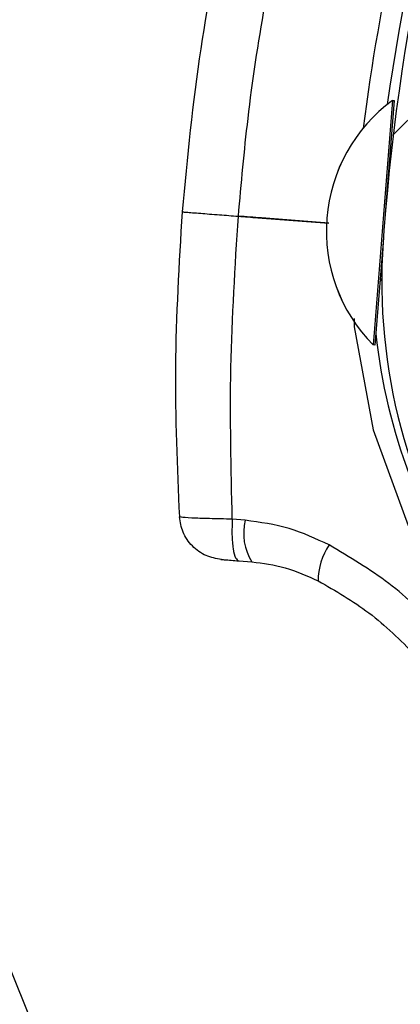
# Model space of a CAD drawing. Header units: inches. Extents: x 170 to 284, y 215 to 248.
# Tile 456 of 656: x 210.7712 to 210.8086, y 224.4099 to 224.5067. Entities that reach past the tile are written whole.
import ezdxf

# ---------------------------------------------------------------- set-up
doc = ezdxf.new("R2010")
doc.units = ezdxf.units.IN
doc.header["$LTSCALE"] = 0.25
doc.header["$MEASUREMENT"] = 0
doc.layers.add('RH FRONT OF HOOD', color=7, linetype='Continuous')
pattern_1 = [(45, (200.7563139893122, 218.4993357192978), (-0.03026527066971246, 0.03026527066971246), [])]

msp = doc.modelspace()

# ---------------------------------------------------------------- hatches: boundary and pattern name
at = {"layer": 'RH FRONT OF HOOD'}
h = msp.add_hatch(dxfattribs=at)
h.set_pattern_fill('ANSI31', color=256, scale=0.34241245, angle=2.8e-322, style=0)
h.set_pattern_definition([(45, (200.7896657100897, 218.4993357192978), (-0.03026527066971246, 0.03026527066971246), [])])
edge = h.paths.add_edge_path(flags=0)
edge.add_arc((211.0763061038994, 224.3915581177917), 0.021400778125, 89.9999999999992, 390.52248781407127, ccw=False)
edge.add_line((211.0763061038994, 224.4129588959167), (211.1490687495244, 224.4129588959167))
edge.add_arc((211.1490687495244, 224.8238538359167), 0.4108949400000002, 270, 450.0000000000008)
edge.add_line((211.1490687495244, 225.2347487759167), (210.6654111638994, 225.2347487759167))
edge.add_arc((210.6654111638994, 225.2390289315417), 0.004280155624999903, 180.0000000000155, 269.9999999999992, ccw=False)
edge.add_line((210.6611310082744, 225.2390289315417), (210.6611310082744, 225.2818304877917))
edge.add_arc((210.6654111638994, 225.2818304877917), 0.004280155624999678, 360, 540, ccw=False)
edge.add_line((210.6696913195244, 225.2818304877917), (210.6696913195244, 225.2390289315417))
edge.add_line((210.6696913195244, 225.2390289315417), (210.6664589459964, 225.2390289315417))
edge.add_line((210.6664589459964, 225.2390289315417), (210.6664589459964, 225.2818304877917))
edge.add_arc((210.6654111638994, 225.2818304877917), 0.001047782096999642, 360, 540.0000000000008)
edge.add_line((210.6643633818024, 225.2818304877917), (210.6643633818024, 225.2390289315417))
edge.add_arc((210.6654111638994, 225.2390289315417), 0.001047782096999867, 180, 270)
edge.add_line((210.6654111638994, 225.2379811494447), (211.1490687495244, 225.2379811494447))
edge.add_arc((211.1490687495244, 224.8238538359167), 0.4141273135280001, 269.9999999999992, 450, ccw=False)
edge.add_line((211.1490687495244, 224.4097265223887), (211.0763061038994, 224.4097265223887))
edge.add_arc((211.0763061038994, 224.3915581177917), 0.018168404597, 450.0000000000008, 750.5224878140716)
edge.add_arc((211.0910543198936, 224.4002532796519), 0.001047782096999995, 390.5224878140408, 495.0000000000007)
edge.add_line((211.0903134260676, 224.4009941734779), (211.0816182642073, 224.3922990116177))
edge.add_line((211.0816182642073, 224.3922990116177), (211.0793326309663, 224.3945846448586))
edge.add_line((211.0793326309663, 224.3945846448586), (211.0880277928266, 224.4032798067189))
edge.add_arc((211.0910543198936, 224.4002532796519), 0.004280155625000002, 390.522487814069, 495.0000000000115, ccw=False)
h = msp.add_hatch(dxfattribs=at)
h.set_pattern_fill('ANSI31', color=256, scale=0.34241245, style=0)
h.set_pattern_definition(pattern_1)
edge = h.paths.add_edge_path(flags=0)
edge.add_line((211.1157170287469, 225.2304686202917), (210.7733045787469, 225.2304686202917))
edge.add_line((210.7733045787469, 225.2304686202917), (210.7733045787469, 225.2347487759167))
edge.add_line((210.7733045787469, 225.2347487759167), (211.1157170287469, 225.2347487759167))
edge.add_arc((211.1157170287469, 224.8238538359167), 0.4108949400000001, 269.9999999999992, 450, ccw=False)
edge.add_line((211.1157170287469, 224.4129588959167), (211.0429543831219, 224.4129588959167))
edge.add_line((211.0429543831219, 224.4129588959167), (211.0429543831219, 224.4172390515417))
edge.add_line((211.0429543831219, 224.4172390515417), (211.1157170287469, 224.4172390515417))
edge.add_arc((211.1157170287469, 224.8238538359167), 0.406614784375, 270, 450.0000000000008)
h = msp.add_hatch(dxfattribs=at)
h.set_pattern_fill('ANSI31', color=256, scale=0.34241245, angle=2.8e-322, style=0)
h.set_pattern_definition(pattern_1)
edge = h.paths.add_edge_path(flags=0)
edge.add_arc((210.8302866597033, 224.3933484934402), 0.001712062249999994, 445.455402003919, 467.6658223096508)
edge.add_line((210.8297671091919, 224.3949798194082), (210.8290345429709, 224.3972799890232))
edge.add_arc((210.8302866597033, 224.3933484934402), 0.004126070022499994, 445.4554020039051, 467.6658223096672, ccw=False)
edge.add_arc((210.8295812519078, 224.3844737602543), 0.01302879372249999, 396.9315693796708, 445.45540200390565, ccw=False)
edge.add_arc((210.8250990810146, 224.3816698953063), 0.01830194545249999, 355.45540200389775, 395.516775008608, ccw=False)
edge.add_arc((210.8316185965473, 224.3811516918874), 0.01176186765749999, 287.5962596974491, 355.45540200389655, ccw=False)
edge.add_arc((210.8295893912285, 224.3845761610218), 0.01566536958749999, 230.7124700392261, 290.88620181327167, ccw=False)
edge.add_arc((210.8354548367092, 224.3922507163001), 0.02532140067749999, 208.3096502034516, 231.4363353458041, ccw=False)
edge.add_arc((210.8268264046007, 224.3865475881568), 0.01504902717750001, 167.6111203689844, 204.77005164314, ccw=False)
edge.add_arc((210.8391110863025, 224.3842315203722), 0.02754708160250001, 448.763905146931, 528.3879757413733, ccw=False)
edge.add_arc((210.8387280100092, 224.4204660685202), 0.008748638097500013, 276.4140209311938, 423.3968342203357)
edge.add_arc((210.8634658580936, 224.4810497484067), 0.05672062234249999, 175.0260377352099, 248.465301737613, ccw=False)
edge.add_arc((211.0213947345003, 224.4696990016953), 0.2150521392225, 518.8814295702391, 535.6614556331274, ccw=False)
edge.add_arc((210.847315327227, 224.535849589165), 0.02884824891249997, 460.61424547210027, 516.869158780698, ccw=False)
edge.add_arc((210.8343657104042, 224.5915972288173), 0.0284373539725, 285.5759958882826, 339.1744695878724)
edge.add_arc((210.8468348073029, 224.5864155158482), 0.01494630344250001, 340.7468428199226, 396.0025941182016)
edge.add_arc((210.8432776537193, 224.5848777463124), 0.0187470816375, 393.4132765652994, 426.8950179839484)
edge.add_arc((210.8458788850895, 224.5895142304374), 0.0134739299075, 429.3329594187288, 467.7290477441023)
edge.add_arc((210.8438750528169, 224.5967150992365), 0.006011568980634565, 470.4379345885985, 491.1729756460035)
edge.add_arc((210.8530620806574, 224.5887028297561), 0.01816498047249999, 496.3546620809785, 535.455402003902)
edge.add_arc((210.8458598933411, 224.5892752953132), 0.01094007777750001, 535.4554020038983, 625.4554020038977)
edge.add_arc((210.8451409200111, 224.5802298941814), 0.001866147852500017, 265.4554020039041, 281.0976484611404)
edge.add_line((210.8455001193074, 224.57839864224), (210.8459647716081, 224.5760297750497))
edge.add_arc((210.8451409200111, 224.5802298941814), 0.004280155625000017, 265.4554020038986, 281.09764846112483, ccw=False)
edge.add_arc((210.8458598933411, 224.5892752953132), 0.01335408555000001, 175.4554020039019, 265.4554020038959, ccw=False)
edge.add_arc((210.8530620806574, 224.5887028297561), 0.020578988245, 496.06676031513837, 535.4554020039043, ccw=False)
edge.add_arc((210.8438750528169, 224.5967150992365), 0.008425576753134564, 470.0330691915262, 491.9551129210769, ccw=False)
edge.add_arc((210.8458788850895, 224.5895142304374), 0.01588793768, 429.1457042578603, 467.92598269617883, ccw=False)
edge.add_arc((210.8432776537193, 224.5848777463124), 0.02116108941, 393.5599327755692, 427.0325737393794, ccw=False)
edge.add_arc((210.8468348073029, 224.5864155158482), 0.01736031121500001, 340.63565013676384, 395.8212553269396, ccw=False)
edge.add_arc((210.8343657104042, 224.5915972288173), 0.030851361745, 285.3735592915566, 339.23493959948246, ccw=False)
edge.add_arc((210.847315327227, 224.535849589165), 0.02643424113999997, 460.3971115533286, 516.7790151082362)
edge.add_arc((211.0213947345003, 224.4696990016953), 0.21263813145, 518.8930704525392, 535.6650915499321)
edge.add_arc((210.8634658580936, 224.4810497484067), 0.05430661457, 535.0120286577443, 608.5699368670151)
edge.add_arc((210.8387280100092, 224.4204660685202), 0.01116264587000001, 275.516440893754, 423.9844891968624, ccw=False)
edge.add_arc((210.8391110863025, 224.3842315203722), 0.02513307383, 448.4268021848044, 528.4260597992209)
edge.add_arc((210.8268264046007, 224.3865475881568), 0.01263501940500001, 527.5384492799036, 564.4380987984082)
edge.add_arc((210.8354548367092, 224.3922507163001), 0.022907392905, 208.499708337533, 231.4751172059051)
edge.add_arc((210.8295893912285, 224.3845761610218), 0.01325136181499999, 230.6476424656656, 291.190651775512)
edge.add_arc((210.8316185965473, 224.3811516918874), 0.009347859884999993, 287.1779261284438, 355.4554020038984)
edge.add_arc((210.8250990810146, 224.3816698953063), 0.01588793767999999, 355.4554020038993, 395.4075808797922)
edge.add_arc((210.8295812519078, 224.3844737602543), 0.01061478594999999, 397.0899033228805, 445.4554020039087)

# ---------------------------------------------------------------- linework, layer by layer
for p, q in [((210.7274537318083, 224.5192497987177), (210.7915887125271, 224.3605101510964)), ((210.807804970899, 224.4987366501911), (210.8060178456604, 224.4763177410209)), ((210.8079756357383, 224.498723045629), (210.8070895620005, 224.4876075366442)), ((210.8078034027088, 224.4987367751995), (210.807804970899, 224.4987366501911)), ((210.807804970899, 224.4987366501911), (210.8079756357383, 224.498723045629)), ((210.8069001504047, 224.4852314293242), (210.8061885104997, 224.4763041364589)), ((210.8060178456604, 224.4763177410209), (210.8058894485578, 224.4747070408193)), ((210.8061885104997, 224.4763041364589), (210.8060601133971, 224.4746934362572)), ((210.8058894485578, 224.4747070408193), (210.8058878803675, 224.4747071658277)), ((210.8060601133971, 224.4746934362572), (210.8058894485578, 224.4747070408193)), ((210.7933341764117, 224.4574818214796), (210.7920493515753, 224.457590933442)), ((210.792698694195, 224.4534966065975), (210.7939764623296, 224.4533950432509))]:
    msp.add_line(p, q, dxfattribs=at)
at = {"layer": 'RH FRONT OF HOOD', "flags": 128}
msp.add_lwpolyline([(210.8040218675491, 224.4772938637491), (210.8040316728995, 224.4764937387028), (210.8058927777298, 224.4663594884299), (210.8093325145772, 224.4569731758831), (210.8144523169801, 224.4480476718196), (210.8144523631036, 224.4480476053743), (210.8144523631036, 224.4480476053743)], dxfattribs=at)
at = {"layer": 'RH FRONT OF HOOD'}
for centre, radius, start, end in [((211.0212500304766, 224.4683226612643), 0.2160622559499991, 156.548380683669, 172.0151240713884), ((211.0213947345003, 224.4696990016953), 0.2150521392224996, 158.8814295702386, 175.6614556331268), ((211.0212500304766, 224.4683226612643), 0.2180957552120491, 162.6346252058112, 172.7089753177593), ((210.8172321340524, 224.4858940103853), 0.01593228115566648, 126.2848787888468, 224.5997207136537), ((210.8172337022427, 224.4858938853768), 0.01593228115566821, 126.2848787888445, 224.5997207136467), ((210.8080326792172, 224.4925441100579), 0.0005478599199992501, 175.4422997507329, 204.7374751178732), ((210.8634658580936, 224.4810497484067), 0.05672062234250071, 175.0260377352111, 248.4653017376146), ((210.8070953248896, 224.4807853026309), 0.0005478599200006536, 130.0205069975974, 175.4422997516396), ((210.8636600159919, 224.4822054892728), 0.05786770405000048, 186.3572933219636, 214.7667559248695), ((210.7984598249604, 224.4561935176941), 0.005285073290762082, 165.8912744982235, 211.9720376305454), ((210.8066115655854, 224.4515895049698), 0.006116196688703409, 145.4513666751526, 180.5589798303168)]:
    msp.add_arc(centre, radius, start, end, dxfattribs=at)
for points, knots in [([(210.7871622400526, 224.48779096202), (210.7876704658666, 224.4931462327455), (210.7886540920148, 224.5035108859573), (210.790753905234, 224.5137074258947), (210.7917687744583, 224.5186355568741)], [0, 0, 0, 0, 0.5166859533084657, 0.9999999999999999, 0.9999999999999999, 0.9999999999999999, 0.9999999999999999]), ([(210.7926520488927, 224.4873659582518), (210.7929403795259, 224.4905655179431), (210.793563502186, 224.4974802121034), (210.7951124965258, 224.50781555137), (210.7966169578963, 224.5148872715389), (210.797345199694, 224.5183103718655)], [0, 0, 0, 0, 0.307644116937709, 0.6648617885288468, 1, 1, 1, 1]), ([(210.7868896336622, 224.4578129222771), (210.7866799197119, 224.4627033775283), (210.7862514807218, 224.4726944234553), (210.7868539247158, 224.4826822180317), (210.7871614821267, 224.4877811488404)], [0, 0, 0, 0, 0.4894838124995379, 1, 1, 1, 1]), ([(210.7872025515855, 224.487777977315), (210.787197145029, 224.4877783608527), (210.7871822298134, 224.4877794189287), (210.7876164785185, 224.4877456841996), (210.7887479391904, 224.4876580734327), (210.7906327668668, 224.4875123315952), (210.7920230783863, 224.4874049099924), (210.7926513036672, 224.4873563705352)], [0, 0, 0, 0, 0.09013511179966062, 0.2486582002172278, 0.5414135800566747, 0.7927834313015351, 0.9999999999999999, 0.9999999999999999, 0.9999999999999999, 0.9999999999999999]), ([(210.7920544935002, 224.4575913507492), (210.7919392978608, 224.4625563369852), (210.7917091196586, 224.4724771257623), (210.792337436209, 224.4823996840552), (210.7926513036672, 224.4873563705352)], [0, 0, 0, 0, 0.5004628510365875, 1, 1, 1, 1]), ([(210.7926513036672, 224.4873563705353), (210.7932873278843, 224.4873070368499), (210.7962536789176, 224.4870769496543), (210.7992194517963, 224.486846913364), (210.8015493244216, 224.4866661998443)], [0, 0, 0, 0, 0.2144129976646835, 1, 1, 1, 1]), ([(210.8015495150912, 224.4866760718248), (210.7993444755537, 224.4868470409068), (210.7963789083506, 224.4870769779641), (210.7934127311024, 224.4873069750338), (210.792652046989, 224.4873659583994)], [0, 0, 0, 0, 0.7435473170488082, 0.9999999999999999, 0.9999999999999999, 0.9999999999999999, 0.9999999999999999]), ([(210.7909811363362, 224.4536331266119), (210.7904703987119, 224.453726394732), (210.7894140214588, 224.4539193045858), (210.7880705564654, 224.4548989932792), (210.7871181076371, 224.45625524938), (210.7869492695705, 224.4573072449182), (210.7868675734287, 224.4578162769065)], [0, 0, 0, 0, 0.2415860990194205, 0.4996813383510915, 0.7579094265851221, 1, 1, 1, 1]), ([(210.792054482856, 224.4575916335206), (210.7912795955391, 224.4576072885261), (210.7897200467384, 224.4576387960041), (210.7879716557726, 224.4577050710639), (210.7869598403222, 224.4577675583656), (210.7869682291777, 224.4578018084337), (210.7869715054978, 224.4578151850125)], [0, 0, 0, 0, 0.271916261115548, 0.547262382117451, 0.8231804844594, 1, 1, 1, 1]), ([(210.792054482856, 224.4575916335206), (210.792035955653, 224.4570702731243), (210.7919975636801, 224.4559899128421), (210.7921189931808, 224.4546317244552), (210.7923589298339, 224.4536931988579), (210.7925881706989, 224.4535605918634), (210.7926987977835, 224.4534965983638)], [0, 0, 0, 0, 0.241290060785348, 0.4999999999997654, 0.7587099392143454, 1, 1, 1, 1]), ([(210.8015739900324, 224.4550580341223), (210.8002823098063, 224.4556601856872), (210.7976457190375, 224.4568893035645), (210.7947905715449, 224.4572816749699), (210.7933341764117, 224.4574818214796)], [0, 0, 0, 0, 0.4899054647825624, 1, 1, 1, 1]), ([(210.8124390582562, 224.4466500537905), (210.8124390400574, 224.4466500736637), (210.8109056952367, 224.4483244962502), (210.8075228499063, 224.4515231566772), (210.8035786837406, 224.4538668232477), (210.8015739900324, 224.4550580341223)], [0, 0, 0, 0, 5.83624926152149e-06, 0.4917349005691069, 1, 1, 1, 1]), ([(210.7909814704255, 224.4536331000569), (210.7909803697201, 224.4536331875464), (210.79089416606, 224.4536400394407), (210.790994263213, 224.4536320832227), (210.7913151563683, 224.4536065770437), (210.7919195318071, 224.4535585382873), (210.792439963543, 224.4535171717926), (210.7926987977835, 224.4534965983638)], [0, 0, 0, 0, 0.003230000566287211, 0.2529631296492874, 0.5032304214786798, 0.7529340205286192, 1, 1, 1, 1]), ([(210.7939764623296, 224.4533950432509), (210.7950794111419, 224.4532534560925), (210.7973291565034, 224.4529646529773), (210.7994265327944, 224.4520142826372), (210.8004956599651, 224.451529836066)], [0, 0, 0, 0, 0.4902549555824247, 1, 1, 1, 1]), ([(210.8004956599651, 224.451529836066), (210.8022065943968, 224.4505489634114), (210.8056881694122, 224.4485529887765), (210.8085695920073, 224.4456945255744), (210.8100350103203, 224.4442407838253)], [0, 0, 0, 0, 0.4914254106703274, 1, 1, 1, 1])]:
    msp.add_open_spline(points, degree=3, knots=knots, dxfattribs=at)

doc.saveas('drawing.dxf')
